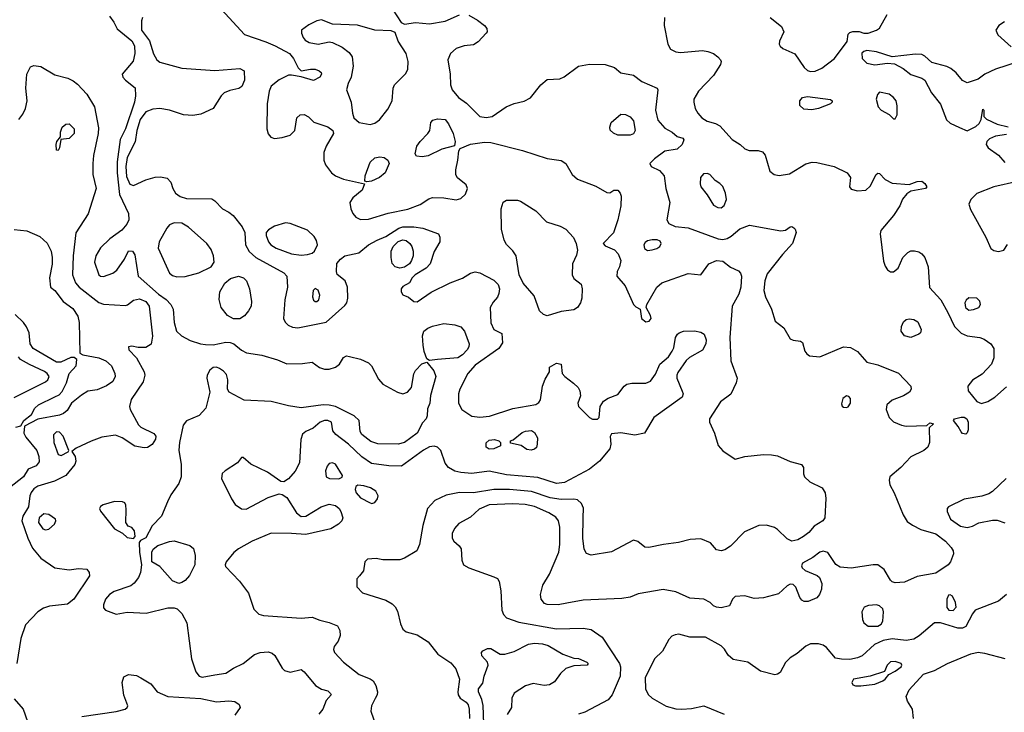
# Model space of a CAD drawing. Extents: x 1173029 to 1307123, y 522559 to 678521.
# Tile 417 of 623: x 1266080 to 1272361, y 597274 to 601691. Entities that reach past the tile are written whole.
import ezdxf

# ---------------------------------------------------------------- set-up
doc = ezdxf.new("R2010")
doc.units = 0

msp = doc.modelspace()

# ---------------------------------------------------------------- linework, layer by layer
at = {"layer": '0CON10XD'}
for points in [[(1267367.5, 601757.5), (1267515, 601597.5), (1267650.3, 601549.7), (1267710, 601525), (1267801.8, 601475), (1267826.8, 601445), (1267855.5, 601385.5), (1267875, 601366.2), (1267935, 601376.9), (1267965, 601375.5), (1267991.2, 601365), (1268003.8, 601355), (1268006.2, 601345), (1267995.4, 601324.6), (1267955, 601304.4), (1267875, 601328), (1267815, 601338.6), (1267795, 601336.7), (1267735, 601308.8), (1267685, 601268.5), (1267670.7, 601235), (1267658.4, 601155), (1267656.2, 600995), (1267665, 600964.2), (1267683.1, 600943.1), (1267705, 600934.5), (1267755, 600940), (1267805, 600956), (1267835.4, 600985), (1267847.1, 601065), (1267869.2, 601085), (1267895, 601087.9), (1267922.4, 601072.4), (1267957.2, 601037.2), (1268045, 601007.5), (1268078.6, 600985), (1268081.4, 600965), (1268034.5, 600885), (1268021.2, 600845), (1268019.2, 600795), (1268030.8, 600765), (1268070, 600715), (1268095, 600696.4), (1268145.6, 600674.4), (1268280, 600645), (1268264, 600605), (1268204.3, 600555), (1268187.1, 600525), (1268193.3, 600485), (1268206.2, 600456.2), (1268225, 600432.2), (1268255, 600416.5), (1268305, 600419.4), (1268431.4, 600458.6), (1268556.5, 600483.5), (1268635, 600512.2), (1268690.7, 600549.3), (1268712.6, 600557.4), (1268785, 600554.6), (1268865, 600543.1), (1268895, 600550.9), (1268925, 600578.1), (1268937.5, 600615), (1268927.9, 600637.9), (1268873.7, 600683.7), (1268863, 600703), (1268862.9, 600735), (1268875.5, 600795), (1268881.2, 600855), (1268890.8, 600869.2), (1268955, 600898.6), (1269045, 600909.5), (1269085, 600907.5), (1269288.1, 600858.1), (1269445, 600806.7), (1269535, 600793.1), (1269565, 600773.8), (1269603.7, 600703.7), (1269638.8, 600675), (1269755, 600629.1), (1269825, 600590), (1269845, 600587.5), (1269870, 600605), (1269895, 600603.3), (1269910, 600585), (1269916.2, 600565), (1269913.8, 600505), (1269896, 600415), (1269868.8, 600331.2), (1269801.2, 600265), (1269815, 600248.8), (1269875, 600222.9), (1269898.1, 600198.1), (1269914.6, 600155), (1269905.4, 600115), (1269890.7, 600085), (1269889.3, 600055), (1269943.3, 599993.3), (1269995, 599875.7), (1270009.7, 599859.7), (1270037.5, 599845), (1270045.7, 599785), (1270075, 599764.5), (1270095, 599768.9), (1270107.8, 599785), (1270104.4, 599805), (1270076, 599855), (1270081.4, 599875), (1270145.2, 599984.8), (1270175.7, 600014.3), (1270345, 600073.3), (1270425, 600063.3), (1270475.4, 600134.6), (1270524.2, 600155.8), (1270565, 600150.9), (1270615, 600114.2), (1270665, 600090), (1270678.8, 600075), (1270684.7, 600055), (1270679.4, 599985), (1270668, 599942), (1270625.5, 599865), (1270610.3, 599665), (1270617.5, 599515), (1270657.8, 599405), (1270650.6, 599375), (1270616.3, 599303.7), (1270551.5, 599255), (1270480, 599145), (1270479.6, 599125), (1270513.2, 599055), (1270535.5, 598975.5), (1270565, 598940.8), (1270645, 598889.2), (1270705, 598905.5), (1270825, 598918.9), (1270875, 598917.1), (1270915, 598910.5), (1270995, 598873.1), (1271066.7, 598855), (1271080, 598835), (1271080, 598795), (1271087.5, 598775), (1271120, 598745), (1271199.2, 598705), (1271219.1, 598675), (1271222.6, 598637.4), (1271215.7, 598514.3), (1271203.8, 598495), (1271148.9, 598461.1), (1271115, 598421.4), (1271080.8, 598395), (1271043.8, 598375), (1271005, 598365.5), (1270975, 598380), (1270915, 598440.8), (1270895, 598452.9), (1270845, 598467.8), (1270795, 598465.5), (1270702.9, 598425), (1270615, 598334), (1270579.1, 598310.9), (1270555, 598304.2), (1270525, 598310), (1270485.8, 598355.8), (1270425, 598380), (1270357.3, 598377.3), (1270282.6, 598357.4), (1270187.5, 598345), (1270094.5, 598324.5), (1270068.3, 598328.3), (1270023.7, 598363.7), (1269995, 598371.9), (1269855, 598297.5), (1269725.7, 598275.7), (1269695, 598288), (1269680.6, 598315), (1269672.1, 598385), (1269673.8, 598515), (1269677, 598577), (1269664.4, 598605), (1269639.2, 598629.2), (1269614.6, 598634.6), (1269535, 598632.3), (1269465, 598642.4), (1269345, 598683.5), (1269205, 598694.8), (1269104.3, 598695.7), (1268975, 598673.6), (1268885, 598676.5), (1268801.3, 598658.7), (1268728.6, 598625), (1268682.2, 598575), (1268651.1, 598465), (1268631.5, 598345), (1268614.2, 598305), (1268535, 598257.1), (1268505, 598247.1), (1268397, 598247), (1268354.1, 598255.9), (1268298.3, 598251.7), (1268282.5, 598235), (1268273.6, 598176.4), (1268247.5, 598145), (1268230, 598125), (1268230, 598075), (1268266.1, 598036.1), (1268415, 597989.4), (1268457, 597967), (1268476, 597946), (1268489.2, 597919.2), (1268508.8, 597838.8), (1268525, 597804), (1268545, 597788), (1268615, 597769.4), (1268685, 597722.9), (1268747.5, 597645), (1268829.5, 597589.5), (1268861.3, 597551.3), (1268886.2, 597485), (1268874.5, 597405.5), (1268877.1, 597385), (1268890, 597365), (1268928.1, 597338.1), (1268941.2, 597321.2), (1268947.5, 597295), (1268948.6, 597235)], [(1268458, 601758), (1268513.9, 601673.9), (1268535, 601663.3), (1268605, 601672.9), (1268695, 601666.1), (1268795, 601682.2), (1268885, 601723.1)], [(1271125, 601360.4), (1271155, 601363.8), (1271197.8, 601382.2), (1271277.1, 601445), (1271358.3, 601551.7), (1271365, 601600), (1271375, 601610), (1271395, 601616.2), (1271435, 601616.2), (1271465, 601606.2), (1271493.6, 601606.4), (1271545.9, 601624.1), (1271565, 601636.7), (1271613.8, 601725)], [(1266652, 601715), (1266681.4, 601675), (1266702.4, 601632.4), (1266795, 601556.1), (1266812.8, 601525), (1266815.3, 601475), (1266802.9, 601427.1), (1266733.1, 601345), (1266737.1, 601325), (1266755, 601305.7), (1266816.6, 601256.6), (1266819.2, 601205), (1266811.4, 601165), (1266754, 600995), (1266722, 600928), (1266702, 600785), (1266701.1, 600715), (1266716.8, 600576.8), (1266773.1, 600455), (1266776.7, 600415), (1266763.6, 600386.4), (1266730.9, 600349.1), (1266655, 600294), (1266595, 600235.7), (1266566.1, 600185), (1266558.2, 600145), (1266584.6, 600065), (1266596.2, 600055), (1266615, 600052.7), (1266675, 600074.4), (1266700, 600095), (1266748, 600165), (1266775, 600217.5), (1266800, 600215), (1266815, 600192.5), (1266836.8, 600055), (1266965, 599941.3), (1267015, 599906.9), (1267043.3, 599875), (1267059.2, 599845), (1267065, 599760), (1267081.4, 599705), (1267112.5, 599675), (1267166.5, 599646.5), (1267233.5, 599623.5), (1267265, 599619.6), (1267315, 599618.5), (1267395, 599634.5), (1267423, 599633), (1267445.3, 599625.3), (1267495, 599583.1), (1267527.4, 599567.4), (1267625, 599551.2), (1267725, 599521.2), (1267785, 599496.4), (1267885, 599499.2), (1267945, 599507.5), (1267993.2, 599473.2), (1268025, 599463.1), (1268055, 599462.7), (1268094.3, 599475), (1268119.5, 599495), (1268145, 599537.5), (1268165, 599547.1), (1268184.5, 599544.5), (1268255, 599526.2), (1268305, 599503.3), (1268323.3, 599485), (1268369.9, 599399.9), (1268397.1, 599367.1), (1268490, 599315), (1268525, 599305.5), (1268554.5, 599315.5), (1268580, 599345), (1268595, 599432.5), (1268605, 599453.8), (1268645, 599496.7), (1268678.3, 599508.3), (1268722.3, 599452.3), (1268734, 599415), (1268701.2, 599295), (1268696.2, 599245), (1268680.7, 599209.3), (1268680, 599165), (1268673.3, 599145), (1268650.3, 599119.7), (1268615.5, 599055), (1268535, 598994.7), (1268495, 598985.3), (1268365, 598985.9), (1268320.7, 599000.7), (1268262.1, 599045), (1268251.2, 599065), (1268245.5, 599135), (1268214.6, 599165), (1268093.7, 599223.7), (1268055, 599233.3), (1268015, 599234.2), (1267875, 599216.2), (1267795, 599227.9), (1267685, 599257.5), (1267512.5, 599265), (1267415.8, 599315.8), (1267405.8, 599335.8), (1267408.8, 599395), (1267399.4, 599429.4), (1267380.9, 599450.9), (1267355, 599468), (1267335, 599476), (1267315, 599474.1), (1267293.9, 599456.1), (1267275.3, 599425), (1267273.8, 599405), (1267293.4, 599315), (1267266.7, 599215), (1267225, 599167.5), (1267145, 599132.5), (1267123.7, 599106.3), (1267099.4, 598995), (1267095.9, 598945.9), (1267110.8, 598855), (1267110.4, 598775), (1267096, 598734), (1267045, 598660.8), (1267022.6, 598617.4), (1266984.6, 598525.4), (1266925.9, 598464.1), (1266885, 598387.5), (1266850, 598370), (1266843, 598357), (1266843.8, 598295), (1266858, 598215), (1266850.8, 598165), (1266837.5, 598135), (1266811.1, 598098.9), (1266789.4, 598080.6), (1266683.3, 598045), (1266652, 598025), (1266628, 597995), (1266615, 597960), (1266615, 597940), (1266627.5, 597925), (1266695, 597900), (1266765, 597912.9), (1266886.1, 597906.1), (1267025, 597940), (1267065, 597940), (1267083.6, 597933.6), (1267114.1, 597904.1), (1267145.8, 597845), (1267175.7, 597615), (1267203, 597533), (1267224, 597505), (1267245, 597498.6), (1267325, 597514.3), (1267395, 597524), (1267443.8, 597556.2), (1267505, 597585.7), (1267577.9, 597642.1), (1267615, 597655.5), (1267665, 597660.6), (1267691.1, 597651.1), (1267707.5, 597637.5), (1267755, 597556), (1267770.2, 597540.2), (1267805, 597530.6), (1267875, 597546.9), (1267895, 597531.9), (1267968, 597445), (1268005, 597422), (1268045, 597411.2), (1268063.3, 597395), (1268067.5, 597385), (1268035, 597350), (1268014.4, 597295), (1267987.6, 597262.4)], [(1266864.3, 601705.7), (1266856.2, 601685), (1266857.3, 601625), (1266907.4, 601557.4), (1266934.3, 601474.3), (1266955, 601435.6), (1266975, 601420.5), (1267115, 601381.9), (1267325, 601367.1), (1267485, 601380), (1267512.5, 601365), (1267513.8, 601305), (1267496.2, 601265), (1267477.4, 601252.6), (1267420.2, 601239.8), (1267385, 601224.3), (1267364.6, 601205.4), (1267315, 601125.7)], [(1268315, 601023.5), (1268345, 601032.5), (1268375, 601052.2), (1268428.8, 601121.2), (1268455.5, 601175), (1268461.5, 601255), (1268470.5, 601275), (1268542.4, 601347.6), (1268557.1, 601375), (1268558.9, 601425), (1268544.4, 601475), (1268494.3, 601554.3), (1268475, 601610), (1268450.7, 601620.7), (1268345, 601624.5), (1268235, 601657.3), (1268075, 601663.3), (1268005, 601690), (1267975, 601683.8), (1267925, 601659.2), (1267878.8, 601625), (1267877.5, 601605), (1267888.8, 601578.8), (1267901.7, 601561.7), (1267925.8, 601545.8), (1267985, 601535.7), (1268055, 601550), (1268075, 601546), (1268137.3, 601517.3), (1268182.7, 601482.7), (1268200, 601455), (1268206.7, 601395), (1268194.7, 601325.3), (1268175, 601284.3), (1268164.5, 601245), (1268195.5, 601165), (1268202.5, 601095), (1268212.5, 601065), (1268246.6, 601036.6), (1268315, 601023.5)], [(1268945, 601720), (1268999.5, 601689.5), (1269044.3, 601655), (1269060, 601635), (1269061.1, 601615), (1269055.6, 601605), (1269005, 601550), (1268975, 601532.1), (1268915, 601525.4), (1268865, 601507.9), (1268828.2, 601475), (1268810.5, 601435), (1268825.3, 601345), (1268827.3, 601275), (1268838, 601245), (1268879.5, 601195), (1268929.5, 601159.5), (1269015, 601074.4), (1269055, 601066.9), (1269095, 601074.4), (1269183.3, 601135), (1269235, 601157.8), (1269297.4, 601172.6), (1269337.8, 601192.2), (1269404.4, 601275), (1269445, 601309.4), (1269525, 601314.5), (1269552.4, 601327.6), (1269645, 601394.4), (1269715, 601408.9), (1269815.6, 601405.6), (1269875, 601386.7), (1269915, 601352), (1269995, 601338.1), (1270048.1, 601298.1), (1270146.2, 601255), (1270150, 601245), (1270136.2, 601115), (1270151.1, 601051.1), (1270195, 600999.2), (1270242.5, 600975), (1270275, 600947.5), (1270310, 600935), (1270317.5, 600925), (1270306.7, 600895), (1270275, 600866.2), (1270195, 600852), (1270128.8, 600805), (1270100, 600775), (1270107.5, 600755), (1270160.5, 600730.5), (1270192, 600695), (1270202.9, 600615), (1270226.9, 600525), (1270208, 600415), (1270222.1, 600392.1), (1270261.9, 600371.9), (1270345, 600363.3), (1270535, 600294.4), (1270565, 600290), (1270593, 600297), (1270618.1, 600311.9), (1270675, 600358), (1270735, 600380), (1270935.9, 600344.1), (1270965, 600350), (1270995, 600370), (1271005, 600372.5), (1271017.5, 600365), (1271027.5, 600355), (1271033.3, 600335), (1271010, 600265), (1270945.2, 600194.8), (1270849, 600071), (1270833.4, 600026.6), (1270826.4, 599965), (1270837.5, 599925), (1270875.4, 599845.4), (1270898.7, 599768.7), (1270955, 599725.8), (1270995, 599656), (1271015, 599647.5), (1271061.7, 599641.7), (1271073, 599633), (1271088.3, 599578.3), (1271100.5, 599560.5), (1271118.3, 599548.3), (1271185, 599540.6), (1271335, 599604.2), (1271380.3, 599600.3), (1271425.5, 599575.5), (1271485, 599508), (1271555, 599491.1), (1271686.8, 599436.8), (1271764, 599355), (1271768, 599335), (1271756, 599315), (1271717.9, 599292.1), (1271644.7, 599265.3), (1271612.5, 599235), (1271608.2, 599205), (1271625.6, 599155), (1271655, 599126.9), (1271705, 599105.7), (1271735, 599100), (1271867.5, 599102.5), (1271885, 599120), (1271910, 599115), (1271882.5, 599087.5), (1271883.8, 598995), (1271873.8, 598965), (1271846.7, 598945), (1271765.5, 598904.5), (1271700.8, 598835), (1271631.4, 598775), (1271627.1, 598755), (1271630.8, 598725), (1271659.2, 598675), (1271715, 598534), (1271742, 598492), (1271775, 598466.8), (1271829.2, 598439.1), (1271925, 598413.1), (1271986.1, 598366.1), (1272021.5, 598325), (1272034.4, 598305), (1272036.9, 598285), (1272018.6, 598235), (1272003.1, 598215), (1271925, 598160.8), (1271805, 598140.6), (1271725, 598104), (1271665, 598100), (1271645, 598106), (1271635, 598116), (1271595, 598184), (1271555, 598214.2), (1271525, 598215.8), (1271385, 598193.1), (1271315, 598200), (1271286.1, 598216.1), (1271235, 598293.8), (1271205, 598302.5), (1271185, 598295.7), (1271139.3, 598260.7), (1271073.1, 598225), (1271067.5, 598207.5), (1271070.8, 598195), (1271091.2, 598178.8), (1271167.8, 598147.8), (1271181.2, 598135), (1271196.2, 598095), (1271195, 598060), (1271181.2, 598025), (1271166.2, 598005), (1271109.5, 597980.5), (1271085, 597981.2), (1271068.8, 597988.8), (1271055.8, 598005.8), (1271031.7, 598071.7), (1271015, 598088.8), (1270995, 598092), (1270975, 598081.2), (1270919.7, 598030.3), (1270825.6, 598004.4), (1270765, 598000), (1270705, 598016.2), (1270645, 598013.3), (1270626.7, 597995), (1270607.3, 597952.7), (1270555, 597940), (1270525, 597943.8), (1270505, 597953.8), (1270484.1, 597974.1), (1270445, 597996), (1270355, 598002.2), (1270265, 598042.5), (1270185, 598057.5), (1270025, 598029.2), (1269975, 598009.2), (1269920.7, 597999.3), (1269675, 597990), (1269570.6, 597969.4), (1269515, 597960), (1269445, 597960.8), (1269427.5, 597967.5), (1269406.7, 597996.7), (1269402.5, 598025), (1269418.1, 598085), (1269460.6, 598155), (1269519.2, 598295), (1269525.8, 598345), (1269526.6, 598455), (1269518.2, 598495), (1269499.6, 598519.6), (1269456.5, 598546.5), (1269365, 598585.8), (1269305, 598599), (1269225.3, 598604.7), (1269075, 598596.4), (1269011.2, 598568.8), (1268955, 598518), (1268880.9, 598479.1), (1268853, 598447), (1268838.8, 598415), (1268838.8, 598385), (1268848.8, 598365), (1268883.3, 598335), (1268895.9, 598315.9), (1268900, 598245), (1268912, 598215), (1268945.4, 598195.4), (1269105, 598138), (1269127.7, 598127.7), (1269138.8, 598108.8), (1269149.1, 598049.1), (1269155.6, 597925.6), (1269167.3, 597897.3), (1269185, 597876.7), (1269265, 597848.5), (1269505, 597806.5), (1269675, 597810.5), (1269725, 597801.9), (1269795, 597754.4), (1269907.1, 597585), (1269912.1, 597565), (1269910, 597505), (1269860.4, 597385), (1269835, 597353.1), (1269685.5, 597274.5), (1269645, 597261.9)], [(1270192.5, 601705), (1270191.5, 601655), (1270214, 601535), (1270232.6, 601502.6), (1270265, 601485.8), (1270295, 601483.3), (1270435, 601494.7), (1270469.5, 601489.5), (1270505, 601475.4), (1270534.3, 601455), (1270550, 601435), (1270554.2, 601425), (1270550, 601405), (1270505.5, 601335), (1270410, 601235), (1270380.9, 601185), (1270379.6, 601165), (1270390, 601125), (1270405.4, 601095), (1270430.5, 601065), (1270465, 601043.8), (1270519.1, 601029.1), (1270545.4, 601015.4), (1270625, 600927.1), (1270676.7, 600895), (1270705, 600868.8), (1270733, 600857), (1270791.7, 600858.3), (1270818.8, 600848.8), (1270835, 600827.5), (1270866.4, 600726.4), (1270893.4, 600703.4), (1270925, 600697.9), (1270990.5, 600709.5), (1271095, 600772.9), (1271135, 600782.5), (1271165, 600780.8), (1271275, 600755.6), (1271358, 600715), (1271380, 600685), (1271373.8, 600625), (1271385, 600610), (1271425, 600600), (1271476.7, 600605), (1271505, 600630), (1271543.8, 600705), (1271555, 600713.3), (1271565, 600710), (1271602, 600672), (1271645, 600648.6), (1271755, 600641.2), (1271805, 600660), (1271835, 600662.5), (1271855, 600647.5), (1271866.7, 600625), (1271857.5, 600615), (1271765, 600598.8), (1271738.8, 600581.2), (1271712.4, 600547.6), (1271694.3, 600505), (1271655, 600442), (1271572.8, 600347.2), (1271568.9, 600325), (1271591.1, 600151.1), (1271600.3, 600120.3), (1271616.2, 600096.2), (1271635, 600082.5), (1271655, 600082.5), (1271685, 600107.5), (1271714.7, 600175.3), (1271745, 600206.9), (1271765, 600217.1), (1271788.3, 600218.3), (1271815, 600212), (1271835, 600199.2), (1271854.5, 600174.5), (1271875.6, 600115), (1271883.7, 599983.7), (1271955.2, 599905.2), (1272001.8, 599825), (1272044.2, 599734.2), (1272085, 599693.1), (1272125, 599674.3), (1272205, 599665.4), (1272232, 599655), (1272274.3, 599625), (1272294.4, 599595), (1272294.5, 599535.5), (1272278.9, 599495), (1272220.1, 599429.9), (1272158.3, 599391.7), (1272129.4, 599355), (1272131.1, 599325), (1272185, 599255.5), (1272215, 599242.7), (1272255, 599257.5), (1272300, 599285), (1272375, 599350)], [(1270866.9, 601705), (1270939.2, 601649.1), (1270954.6, 601615), (1270927.3, 601555), (1270925.5, 601535), (1270931.6, 601521.6), (1270947.5, 601507.5), (1271025, 601473.4), (1271085, 601387.1), (1271105, 601368.2), (1271125, 601360.4)], [(1272361.4, 601678.6), (1272326.2, 601653.8), (1272308.1, 601625), (1272320, 601595), (1272405, 601519.2)], [(1272456.2, 601425), (1272305.8, 601375), (1272236, 601345), (1272195, 601312.9), (1272125, 601288), (1272095, 601304), (1272055, 601352.5), (1272020.2, 601380.2), (1271995, 601393.1), (1271898.6, 601418.6), (1271855, 601459.5), (1271835, 601469.6), (1271795, 601470.8), (1271645, 601453.8), (1271545, 601486.9), (1271485, 601494), (1271465, 601488.8), (1271452.9, 601477.1), (1271454.3, 601445), (1271485, 601413.3), (1271535, 601404.5), (1271615, 601414.3), (1271659.7, 601409.7), (1271715, 601381.2), (1271765, 601341.2), (1271835, 601319.4), (1271855, 601305.6), (1271897.5, 601225), (1271953.3, 601153.3), (1271992, 601052), (1272015, 601031.8), (1272074.7, 601004.7), (1272125, 600982), (1272180.5, 601009.5), (1272200.7, 601029.3), (1272212.5, 601055), (1272225, 601120), (1272230, 601115), (1272230, 601075), (1272247, 601057), (1272316.1, 601026.1), (1272385, 601008)], [(1266074.5, 601055.5), (1266100.7, 601089.3), (1266116.9, 601125), (1266127.5, 601175), (1266120, 601255), (1266125.7, 601344.3), (1266148.3, 601391.7), (1266170.5, 601399.5), (1266215, 601392.5), (1266305, 601339.5), (1266388, 601318), (1266421.4, 601301.4), (1266449.8, 601279.8), (1266507.4, 601217.4), (1266556.6, 601136.6), (1266582.8, 601002.8), (1266581.2, 600965), (1266551.5, 600825), (1266546.9, 600775), (1266546.9, 600705), (1266567.3, 600615), (1266516.6, 600453.4), (1266438.6, 600331.4), (1266421.2, 600185), (1266417.8, 600065), (1266435, 600013.8), (1266459.2, 599985), (1266585, 599888.2), (1266615, 599876.5), (1266755, 599869.2), (1266767.6, 599872.4), (1266806.4, 599903.6), (1266845, 599910.4), (1266884.5, 599895), (1266905.5, 599865.5), (1266927.5, 599672.5), (1266918.9, 599621.1), (1266885, 599600), (1266835, 599600), (1266795, 599608.8), (1266773.3, 599605), (1266776.7, 599585), (1266825.7, 599535.7), (1266874.4, 599445), (1266879.4, 599425), (1266867.8, 599382.2), (1266790.3, 599269.7), (1266779.6, 599225), (1266784.5, 599205), (1266837.1, 599107.1), (1266853, 599093), (1266935, 599052), (1266947.5, 599035), (1266946.4, 599016.4), (1266925, 598983.3), (1266895.9, 598964.1), (1266875, 598960), (1266815, 598972), (1266734.6, 599024.6), (1266691.1, 599041.1), (1266605, 599028.5), (1266536.8, 599003.2), (1266440.3, 598959.7), (1266411.7, 598938.3), (1266433.3, 598905), (1266438.8, 598875), (1266432, 598855), (1266374, 598785), (1266302.1, 598747.9), (1266195, 598716.1), (1266170.7, 598699.3), (1266153.1, 598676.9), (1266144.6, 598654.6), (1266135.9, 598585), (1266100.4, 598525), (1266093.1, 598495), (1266131.1, 598385), (1266161.8, 598321.8), (1266215, 598256.4), (1266305, 598195.5), (1266395, 598183.6), (1266455, 598191.1), (1266507.3, 598187.3), (1266524, 598165), (1266525.6, 598145), (1266425.5, 597995), (1266385, 597964.4), (1266269.2, 597950.8), (1266231.7, 597938.3), (1266195, 597914), (1266117, 597833), (1266087.5, 597745), (1266062.7, 597585)], [(1271665, 601060), (1271677.5, 601085), (1271678.3, 601141.7), (1271671.2, 601175), (1271655, 601196.2), (1271625.9, 601215.9), (1271565, 601228.8), (1271552.9, 601215), (1271543.3, 601185), (1271555.8, 601135), (1271575, 601114), (1271625.8, 601085.8), (1271655, 601060), (1271665, 601060)], [(1271133.6, 601116.4), (1271081.4, 601121.4), (1271055.8, 601145), (1271055.8, 601175), (1271073.8, 601195), (1271105, 601202.7), (1271251.7, 601181.7), (1271262.5, 601175), (1271262.5, 601165), (1271252.5, 601155), (1271175, 601124.4), (1271133.6, 601116.4)], [(1267315, 601125.7), (1267235, 601089.5), (1267185, 601079.5), (1267125, 601084.6), (1267035, 601113.9), (1266975, 601125.3), (1266928.5, 601121.5), (1266885, 601104.6), (1266849.6, 601055), (1266827.2, 600985), (1266817.3, 600912.7), (1266765, 600812.9), (1266757.6, 600755), (1266761.4, 600691.4), (1266783, 600643), (1266805, 600633.3), (1266885, 600670.5), (1266945, 600686.5), (1266978.7, 600688.7), (1267020.3, 600680.3), (1267044, 600655), (1267057.5, 600615), (1267075, 600586.2), (1267103.4, 600563.4), (1267145, 600550.6), (1267305, 600548.8), (1267325, 600536.7), (1267373.3, 600485), (1267415, 600464.3), (1267442.4, 600442.4), (1267499.5, 600369.5), (1267515.9, 600335), (1267520.8, 600255), (1267543, 600213), (1267585.6, 600175.6), (1267765, 600076.2), (1267785, 600055.8), (1267789.1, 599985), (1267771.5, 599905), (1267762, 599785), (1267772.7, 599762.7), (1267792.7, 599742.7), (1267820.3, 599730.3), (1267855, 599725.6), (1268035, 599763.2), (1268155, 599868.5), (1268166.4, 599885), (1268174.2, 599915), (1268172.2, 599985), (1268155.4, 600025.4), (1268105.8, 600065.8), (1268100, 600085), (1268103.2, 600136.8), (1268126.2, 600165), (1268155, 600185.8), (1268243.8, 600205), (1268304.3, 600255), (1268359.4, 600285), (1268415, 600309.5), (1268498.4, 600361.6), (1268525, 600370.6), (1268595, 600370), (1268651.8, 600361.8), (1268752.5, 600325), (1268760, 600305), (1268760, 600275), (1268725, 600213.3), (1268699.5, 600135), (1268672.5, 600107.5), (1268601.8, 600065), (1268583.5, 600045), (1268567.3, 600012.7), (1268525, 599990.6), (1268513.6, 599975), (1268514.5, 599955), (1268525, 599937.5), (1268561.2, 599921.2), (1268595, 599894), (1268615, 599891.2), (1268705, 599954), (1268826.7, 600013.3), (1268905, 600042.5), (1268955, 600075.5), (1268985, 600082.7), (1269015, 600076.2), (1269105, 600030), (1269133.3, 600003.3), (1269141.8, 599975), (1269136.4, 599945), (1269127.1, 599922.9), (1269100.2, 599889.8), (1269081.2, 599855), (1269085, 599757.5), (1269105, 599716.7), (1269155, 599690), (1269159.3, 599630.7), (1269135.9, 599594.1), (1268985, 599488), (1268938.6, 599435), (1268888, 599335), (1268879.1, 599305), (1268879.7, 599245), (1268900, 599205), (1268965, 599163.1), (1269015, 599156), (1269077.8, 599162.2), (1269225, 599210.9), (1269372.9, 599237.1), (1269390.7, 599249.3), (1269402.5, 599267.5), (1269415.3, 599355), (1269431.9, 599398.1), (1269460, 599445), (1269460, 599475), (1269505, 599501.2), (1269533.3, 599495), (1269541.2, 599435), (1269557.5, 599415), (1269612.6, 599372.6), (1269643.3, 599345), (1269653.5, 599325), (1269656.6, 599293.4), (1269640, 599245), (1269643.8, 599225), (1269715, 599154), (1269735, 599144), (1269766.7, 599143.3), (1269777.5, 599155), (1269784, 599225), (1269805, 599258.8), (1269835, 599278), (1269895, 599300.8), (1269936.3, 599353.7), (1269953.8, 599366.2), (1269985, 599373.1), (1270075, 599372.5), (1270105, 599385.6), (1270135, 599430), (1270164.6, 599495.4), (1270218.7, 599541.3), (1270242.7, 599577.3), (1270252.3, 599597.7), (1270264, 599665), (1270276.2, 599685), (1270286.7, 599695), (1270315, 599704.3), (1270385, 599708.1), (1270425, 599699.2), (1270446, 599685), (1270459.2, 599649.2), (1270458, 599625), (1270435, 599584), (1270352.7, 599537.3), (1270331.7, 599518.3), (1270278.5, 599441.5), (1270271.4, 599425), (1270272.9, 599405), (1270307, 599323), (1270313.3, 599305), (1270305.9, 599284.1), (1270124.3, 599155), (1270066.2, 599055), (1270005, 599041.5), (1269914.1, 599055.9), (1269855, 599050), (1269847, 599033), (1269851.4, 598985), (1269844.4, 598955), (1269778.9, 598875), (1269715.2, 598824.8), (1269555, 598739.7), (1269505, 598734.2), (1269385, 598771.4), (1269185, 598788.1), (1269075, 598811.3), (1268965, 598797.9), (1268895, 598804.6), (1268855, 598812.7), (1268814.7, 598834.7), (1268795, 598864), (1268767.1, 598945), (1268744.6, 598964.6), (1268725, 598972.5), (1268695, 598967.7), (1268655, 598946.9), (1268516.2, 598843.8), (1268435, 598845.4), (1268325, 598861.1), (1268263.5, 598903.5), (1268176.9, 598985), (1268096.7, 599045), (1268078.7, 599068.7), (1268070, 599125), (1268045, 599135.4), (1268024.7, 599135.3), (1267996.7, 599125), (1267953, 599087), (1267905, 599064.3), (1267885, 599048), (1267874.5, 599015), (1267864.6, 598865), (1267836.8, 598813.2), (1267795, 598762.5), (1267765, 598743.8), (1267745, 598746.2), (1267660, 598805), (1267555, 598857.1), (1267505, 598900), (1267495, 598900), (1267470, 598865), (1267390, 598815), (1267372.7, 598797.3), (1267368, 598765), (1267432, 598635), (1267455, 598598.8), (1267495, 598572), (1267525, 598570), (1267665, 598643.3), (1267735, 598668), (1267755, 598664.2), (1267785, 598644.4), (1267846.2, 598546.2), (1267875, 598523.6), (1267905, 598524.5), (1268002.5, 598585), (1268055, 598601.5), (1268095, 598593.5), (1268117.1, 598575), (1268128.6, 598555), (1268140.6, 598515), (1268134.4, 598495), (1268114.4, 598475), (1268065, 598443.6), (1267905, 598407.5), (1267815, 598415.6), (1267685, 598417.3), (1267564.1, 598365.9), (1267475, 598316.5), (1267446.7, 598293.3), (1267397.1, 598235), (1267390.8, 598215), (1267394, 598205), (1267481.7, 598111.7), (1267540.6, 598035), (1267572.9, 597932.9), (1267605, 597900), (1267635, 597892.2), (1267875, 597874.2), (1267945, 597880), (1267995, 597861.2), (1268055, 597848), (1268106.7, 597825), (1268123.3, 597795), (1268123.8, 597765), (1268112.7, 597727.3), (1268086.1, 597693.9), (1268081.2, 597675), (1268088.8, 597655), (1268146, 597595), (1268245, 597514.4), (1268315, 597487.8), (1268334.6, 597474.6), (1268352.9, 597445), (1268362.9, 597405), (1268360.6, 597385), (1268348.4, 597361.6), (1268323.8, 597315), (1268320.5, 597280.5), (1268390.5, 597080.5)], [(1268647.5, 600817.5), (1268611.7, 600821.7), (1268602.5, 600835), (1268614, 600885), (1268634, 600915), (1268684, 600965), (1268696, 600985), (1268703.8, 601035), (1268715, 601050), (1268745, 601060), (1268795, 601054), (1268815, 601028), (1268845.6, 600965), (1268857.5, 600915), (1268853.8, 600886.2), (1268773.5, 600866.5), (1268685, 600822.5), (1268647.5, 600817.5)], [(1269975, 600954.3), (1269895.8, 600955.8), (1269867.7, 600967.7), (1269846.4, 600986.4), (1269843.9, 601006.1), (1269853.3, 601035), (1269915, 601090), (1269943.6, 601086.4), (1269975, 601072), (1269995, 601046.7), (1270005.5, 600984.5), (1269995.5, 600964.5), (1269975, 600954.3)], [(1266325, 600857.5), (1266315, 600860), (1266312, 600895), (1266317.5, 600915), (1266340, 600945), (1266341.2, 600975), (1266352, 601005), (1266375, 601026), (1266395, 601027.1), (1266427.3, 600995), (1266427.3, 600965), (1266395, 600934.4), (1266341.7, 600928.3), (1266333.3, 600875), (1266325, 600857.5)], [(1272375, 600958.6), (1272305, 600949.2), (1272267.3, 600932.7), (1272250, 600915), (1272246.2, 600895), (1272258.8, 600875), (1272325, 600827.5), (1272365, 600780)], [(1268295, 600657.5), (1268282.5, 600662.5), (1268284.2, 600695), (1268315, 600783.8), (1268345, 600810.8), (1268377.7, 600817.7), (1268405, 600813.3), (1268427.5, 600795), (1268437.5, 600775), (1268411.2, 600715), (1268375, 600684.3), (1268325, 600662.5), (1268295, 600657.5)], [(1270555, 600492.1), (1270575, 600505.7), (1270588.8, 600545), (1270581.8, 600585), (1270565, 600626.7), (1270546.8, 600646.8), (1270516.7, 600665), (1270483.3, 600705), (1270465, 600710.8), (1270442.1, 600707.9), (1270422, 600685), (1270420, 600645), (1270426, 600625), (1270465.5, 600575.5), (1270505, 600508.9), (1270532.7, 600492.7), (1270555, 600492.1)], [(1272445, 600659.2), (1272295, 600625.8), (1272186.4, 600583.6), (1272147.5, 600545), (1272135.8, 600515), (1272145, 600480), (1272242.5, 600305), (1272275, 600232), (1272295, 600218.6), (1272325, 600213.1), (1272357.6, 600222.4), (1272382.4, 600257.6)], [(1269445, 599803.6), (1269421.2, 599811.2), (1269396.7, 599835), (1269361.1, 599931.1), (1269291.5, 600011.5), (1269265.6, 600065), (1269246.2, 600186.2), (1269226.4, 600216.4), (1269185, 600258.8), (1269170, 600285), (1269154.5, 600354.5), (1269151.9, 600485), (1269165, 600527.5), (1269185, 600540), (1269255, 600540), (1269275, 600533.3), (1269371.7, 600471.7), (1269441.3, 600401.3), (1269528.8, 600375), (1269565, 600355.5), (1269613.2, 600303.2), (1269630.7, 600265), (1269637.5, 600222.5), (1269631.2, 600188.8), (1269605.6, 600134.4), (1269604.5, 600065), (1269615, 600040), (1269662, 600005), (1269669.1, 599975), (1269665.4, 599915), (1269657.1, 599885), (1269638.9, 599855), (1269615, 599840.9), (1269535, 599830.4), (1269445, 599803.6)], [(1266045, 600353.1), (1266125.4, 600345.4), (1266207.8, 600307.8), (1266256, 600266), (1266280, 600215), (1266287.7, 600175), (1266286.9, 600133.1), (1266269.2, 600045), (1266277.5, 599985), (1266305, 599963.8), (1266358.2, 599895), (1266419.6, 599849.6), (1266451.6, 599801.6), (1266460.3, 599760.2), (1266464.2, 599564.2), (1266483.1, 599553.1), (1266585, 599534.6), (1266628.6, 599515), (1266665, 599483.8), (1266687.5, 599435), (1266689.5, 599415), (1266675, 599384.2), (1266634.4, 599355.6), (1266575, 599331.4), (1266515, 599321.4), (1266475, 599296.7), (1266411.4, 599245), (1266381.9, 599198.1), (1266360.4, 599179.6), (1266335, 599170), (1266195.8, 599144.2), (1266111.7, 599098.3), (1266107.5, 599055), (1266118.3, 599028.3), (1266190, 598945), (1266202.9, 598905), (1266205, 598872.5), (1266185, 598846.2), (1266134.1, 598825.9), (1266104.4, 598775), (1266014.3, 598705.7)], [(1267082, 600052), (1267135, 600054.5), (1267222, 600078), (1267302, 600115), (1267320, 600145), (1267316.7, 600185), (1267301.9, 600225), (1267273.9, 600263.9), (1267157.8, 600367.8), (1267115, 600393.1), (1267065, 600396.9), (1267035, 600383.3), (1267017.9, 600362.1), (1266968.8, 600275), (1266964.1, 600235), (1267035, 600074.2), (1267055, 600059.4), (1267082, 600052)], [(1267875, 600188.7), (1267915, 600194.6), (1267945, 600203.3), (1267961.4, 600215), (1267979.6, 600255), (1267974, 600284), (1267959.5, 600309.5), (1267915, 600349.1), (1267805, 600392.3), (1267775, 600395.4), (1267705.9, 600374.1), (1267667.8, 600352.2), (1267652.5, 600335), (1267651.4, 600315), (1267666.9, 600275), (1267683.1, 600255), (1267715.8, 600235), (1267815, 600197.5), (1267875, 600188.7)], [(1268505, 600106.5), (1268476.1, 600116.1), (1268456.8, 600136.8), (1268449.4, 600175), (1268450.8, 600215), (1268462.6, 600245), (1268495, 600277.7), (1268525, 600288), (1268545, 600283), (1268569.7, 600265), (1268581.9, 600245), (1268589.5, 600215), (1268589.2, 600185), (1268580, 600155), (1268565.8, 600135), (1268535, 600112.6), (1268505, 600106.5)], [(1270085, 600220.5), (1270115, 600223.6), (1270145, 600231.5), (1270164.2, 600245), (1270171.4, 600265), (1270165, 600278), (1270146.6, 600286.6), (1270115, 600287.5), (1270085, 600280.9), (1270069.8, 600270.2), (1270061.5, 600255), (1270065, 600232.5), (1270085, 600220.5)], [(1267445, 599782.9), (1267405, 599805.6), (1267365.3, 599855.3), (1267352.2, 599907.8), (1267357.7, 599955), (1267388.8, 600011.2), (1267425, 600040.5), (1267475, 600055.5), (1267508.8, 600045), (1267526.9, 600025), (1267545.4, 599975), (1267559.5, 599895), (1267556.7, 599865), (1267540, 599835), (1267515, 599802.5), (1267485, 599784.3), (1267445, 599782.9)], [(1267965, 599893.8), (1267975, 599894), (1267988, 599905), (1267994.2, 599935), (1267985, 599966.2), (1267965, 599978), (1267951.4, 599965), (1267948.6, 599925), (1267955, 599903.3), (1267965, 599893.8)], [(1272135, 599838.6), (1272165, 599842.5), (1272198.8, 599855), (1272208.6, 599875), (1272205.5, 599895.5), (1272185, 599916.2), (1272135, 599918), (1272117, 599903), (1272109.4, 599885), (1272113.5, 599855), (1272135, 599838.6)], [(1266055, 599093.3), (1266088.3, 599101.7), (1266106.7, 599135), (1266156, 599174), (1266177.5, 599215), (1266199.4, 599235), (1266303.9, 599286.1), (1266331.1, 599298.9), (1266350.6, 599319.4), (1266377.6, 599375), (1266396, 599434), (1266440, 599485), (1266444, 599525), (1266427, 599537), (1266406.5, 599536.5), (1266343, 599507), (1266315, 599506.9), (1266165.4, 599595), (1266146.9, 599625), (1266139.5, 599695), (1266123.6, 599733.6), (1266105, 599761.2), (1266051.2, 599811.2)], [(1271765, 599664.4), (1271724, 599675), (1271703.3, 599705), (1271705.7, 599734.3), (1271718, 599765), (1271735, 599778.6), (1271755, 599782.9), (1271785, 599778.6), (1271810, 599765), (1271830, 599715), (1271826, 599695), (1271816, 599685), (1271765, 599664.4)], [(1268695, 599517.5), (1268678.3, 599528.3), (1268660, 599575), (1268653.1, 599615), (1268649.5, 599675), (1268658.9, 599705), (1268684.3, 599725), (1268713, 599737), (1268785, 599753.1), (1268856.1, 599746.1), (1268895, 599731.9), (1268917.5, 599705), (1268946.8, 599625), (1268945.4, 599605), (1268935.4, 599585), (1268905, 599554.6), (1268875, 599535.4), (1268745, 599524.2), (1268695, 599517.5)], [(1266045, 599282.3), (1266245, 599381.2), (1266259.6, 599395), (1266268.5, 599415), (1266256.2, 599435), (1266237.5, 599447.5), (1266141.9, 599491.9), (1266085.3, 599525.3), (1266071.7, 599541.7)], [(1271355, 599218), (1271365, 599222.5), (1271380, 599245), (1271380, 599275), (1271368.8, 599288.8), (1271355, 599293.3), (1271331.2, 599275), (1271321.7, 599241.7), (1271326.2, 599226.2), (1271335, 599221.2), (1271355, 599218)], [(1272115, 599048.6), (1272095, 599052.9), (1272085, 599064), (1272067.6, 599097.6), (1272036.7, 599135), (1272042.5, 599145), (1272085, 599157.5), (1272105, 599155.5), (1272122.9, 599145), (1272130.9, 599125), (1272130.9, 599075), (1272125, 599056.2), (1272115, 599048.6)], [(1266345, 598912), (1266390, 598935), (1266392.5, 598945), (1266357.5, 599035), (1266335, 599060), (1266315, 599063.8), (1266295.3, 599044.7), (1266297.6, 598995), (1266325, 598918), (1266345, 598912)], [(1269343.6, 598946.4), (1269315, 598950), (1269280, 598975), (1269211.7, 598991.7), (1269210, 599005), (1269228.3, 599011.7), (1269285, 599058), (1269307.7, 599067.7), (1269345, 599070.8), (1269365, 599058), (1269382.9, 599025), (1269382, 598985), (1269375.9, 598964.1), (1269365, 598953.3), (1269343.6, 598946.4)], [(1269075, 598952.9), (1269055.8, 598965.8), (1269055, 598992.5), (1269075, 599010.8), (1269110, 599015), (1269135.9, 599005.9), (1269147.5, 598995), (1269146.4, 598973.6), (1269105, 598954.3), (1269075, 598952.9)], [(1268115, 598762.5), (1268136.4, 598773.6), (1268140, 598785), (1268095, 598856.2), (1268075, 598866), (1268055, 598861.2), (1268041.2, 598845), (1268030, 598815), (1268035, 598776.7), (1268055.7, 598765.7), (1268115, 598762.5)], [(1268326.4, 598606.4), (1268345, 598613.3), (1268362, 598635), (1268367.1, 598655), (1268352, 598685), (1268318.8, 598705), (1268275, 598718.9), (1268237.5, 598722.5), (1268223.8, 598715), (1268220, 598695), (1268226.9, 598675), (1268255, 598641.9), (1268315, 598609.2), (1268326.4, 598606.4)], [(1272373.3, 598765), (1272286.8, 598683.2), (1272261.9, 598668.1), (1272217.1, 598652.9), (1272105, 598634.6), (1272004.2, 598585), (1271995.8, 598575), (1271995.7, 598555), (1272016.9, 598505), (1272082.4, 598462.4), (1272125, 598452.7), (1272158.2, 598461.8), (1272197.6, 598482.4), (1272285, 598499.2), (1272315, 598498.8), (1272365, 598482)], [(1266805, 598382.5), (1266817.5, 598395), (1266811.7, 598431.7), (1266795, 598453.3), (1266771.2, 598461.2), (1266756.7, 598485), (1266760, 598565), (1266757.5, 598595), (1266750, 598610), (1266735, 598617.5), (1266685, 598618), (1266612.7, 598597.3), (1266595, 598586.7), (1266588.8, 598575), (1266595, 598557.5), (1266685, 598443.8), (1266736, 598416), (1266765, 598388.8), (1266805, 598382.5)], [(1266245, 598437.8), (1266265, 598443.3), (1266302.9, 598475), (1266311.4, 598495), (1266308.6, 598505), (1266266.4, 598536.4), (1266235, 598539.6), (1266204.7, 598515), (1266200.3, 598485), (1266227.5, 598445), (1266245, 598437.8)], [(1267095, 598096.2), (1267055, 598112), (1266975, 598204.3), (1266922.5, 598235), (1266922.5, 598295), (1266932.5, 598315), (1266961.2, 598338.8), (1267035, 598364.3), (1267065, 598367.1), (1267165, 598337.5), (1267188.3, 598318.3), (1267200, 598275), (1267196.5, 598215), (1267163.6, 598146.4), (1267135, 598114), (1267115, 598102), (1267095, 598096.2)], [(1272374.2, 598025), (1272325, 597983.1), (1272176.2, 597925), (1272157.9, 597902.1), (1272115, 597822), (1272095, 597810.8), (1272065, 597810), (1271955, 597845.5), (1271915.6, 597845.6), (1271818.5, 597761.5), (1271785, 597741.5), (1271735, 597733.1), (1271645, 597743.8), (1271588.1, 597731.9), (1271532.5, 597707.5), (1271455, 597634.6), (1271425, 597621.2), (1271375, 597611.7), (1271322.8, 597612.8), (1271285, 597620.6), (1271226.6, 597686.6), (1271205, 597703.1), (1271175, 597711.1), (1271125, 597711.4), (1271095, 597697.1), (1271040.5, 597649.5), (1270995, 597620.9), (1270965, 597591.1), (1270930.9, 597529.1), (1270915, 597517.1), (1270896.8, 597513.2), (1270805.7, 597535.7), (1270725, 597593.8), (1270632.1, 597612.1), (1270599.4, 597639.4), (1270576.5, 597676.5), (1270555, 597697.5), (1270455, 597753.5), (1270355, 597752.5), (1270285, 597772.5), (1270261.3, 597768.7), (1270240.9, 597759.1), (1270220.9, 597739.1), (1270180, 597665), (1270130.6, 597615), (1270071.1, 597495), (1270071.5, 597425), (1270088.6, 597388.6), (1270115, 597364.4), (1270203.7, 597313.7), (1270265, 597296.5), (1270304.6, 597294.6), (1270365, 597299.6), (1270445, 597316.5), (1270573.2, 597263.2)], [(1272035, 597924), (1272053.8, 597945), (1272049.2, 597975), (1272030, 598015), (1272015, 598023.8), (1272005, 598021.2), (1271994.3, 597995), (1271995, 597942.5), (1272007.5, 597925), (1272035, 597924)], [(1271555, 597822.9), (1271575, 597835.8), (1271586.7, 597855), (1271590, 597915), (1271585.6, 597935), (1271565, 597953.6), (1271545, 597958.9), (1271495, 597956.2), (1271467.5, 597945), (1271453.1, 597915), (1271455.6, 597865.6), (1271464.6, 597844.6), (1271493.2, 597823.2), (1271555, 597822.9)], [(1269040.7, 597200.7), (1269037.7, 597317.7), (1269028.8, 597355), (1269006.7, 597405), (1269007, 597423), (1269035, 597460), (1269043.3, 597505), (1269068.8, 597575), (1269063.6, 597593.6), (1269028.8, 597635), (1269026.7, 597655), (1269035, 597666), (1269065, 597680.8), (1269085, 597681.4), (1269145, 597646), (1269175, 597644.2), (1269235, 597661.1), (1269325, 597708.8), (1269364.7, 597715.3), (1269415, 597711.5), (1269450.9, 597700.9), (1269545, 597645.8), (1269615, 597620), (1269645, 597616.7), (1269697.5, 597595), (1269707.5, 597585), (1269700, 597575), (1269615, 597570), (1269565, 597552.9), (1269529.2, 597520.8), (1269491.1, 597468.9), (1269460.6, 597449.4), (1269425, 597446), (1269355, 597457.3), (1269306.9, 597443.1), (1269234.4, 597395.6), (1269220, 597365), (1269218, 597305), (1269188.7, 597261.3)], [(1271782, 597235), (1271776, 597295), (1271743.1, 597345), (1271734.5, 597375), (1271755, 597418.1), (1271845, 597517.5), (1271915, 597540.9), (1271999.2, 597585), (1272147.3, 597647.3), (1272195, 597657.5), (1272235, 597651.5), (1272365, 597617.5)], [(1271412.3, 597442.3), (1271445, 597444), (1271535, 597454.2), (1271586.7, 597475), (1271601.2, 597485), (1271623.8, 597516.2), (1271665, 597535.8), (1271703.8, 597565), (1271708, 597575), (1271703.8, 597585), (1271665, 597598.2), (1271635, 597596.4), (1271614.4, 597575), (1271596.2, 597533.8), (1271505, 597504.2), (1271400, 597485), (1271388.8, 597465), (1271395, 597450), (1271412.3, 597442.3)], [(1266477, 597247), (1266695, 597279.6), (1266753.3, 597295), (1266765, 597304), (1266770, 597315), (1266743.9, 597383.9), (1266733.4, 597465), (1266745, 597500.5), (1266775, 597515.9), (1266825, 597508.7), (1266852.5, 597495), (1266916.5, 597456.5), (1266956.2, 597405), (1267024.1, 597374.1), (1267235, 597362.4), (1267335, 597340.6), (1267415, 597348), (1267452.6, 597342.6), (1267480.6, 597325), (1267486.4, 597305), (1267453.1, 597256.9)], [(1266045, 597360), (1266102.5, 597295), (1266130.5, 597215)]]:
    msp.add_lwpolyline(points, dxfattribs=at)

doc.saveas('drawing.dxf')
